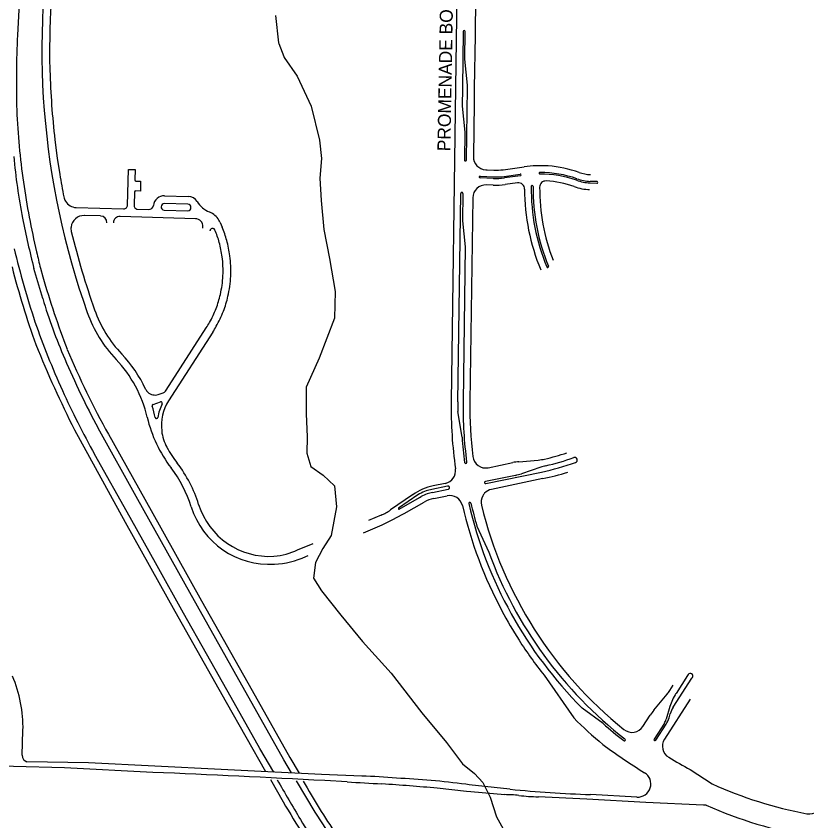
# Model space of a CAD drawing. Extents: x 0 to 712119, y 0 to 761125.
# Drawn here: x 668534 to 671576, y 723620 to 726715 of the extents above; entities that cross this region are included whole.
import ezdxf

# ---------------------------------------------------------------- set-up
doc = ezdxf.new("R2010")
doc.units = 0
for name, color, linetype in [('PAVED ROADS', 7, 'Continuous'), ('stream or creek', 7, 'Continuous'), ('street names', 7, 'Continuous')]:
    doc.layers.add(name, color=color, linetype=linetype)

msp = doc.modelspace()

# ---------------------------------------------------------------- linework, layer by layer
at = {"layer": 'PAVED ROADS'}
for points in [[(670318.3, 728018.5), (670301.1, 726788.6), (670299, 726640.6), (670296.2, 726437.6), (670295.4, 726381.7), (670292.5, 726174.7)], [(670236.9, 727342.7), (670224.2, 726440.9), (670207.3, 725232.6)], [(668551.5, 726886.1), (668538.9, 726641.9)], [(670253.2, 726655.7), (670250.2, 726439.7), (670249.2, 726369.3), (670259.8, 726269.2)], [(670270.3, 726449.8), (670259.8, 726549.6), (670261.2, 726655.6)], [(668662.5, 726596.8), (668662.5, 726551.5), (668663.6, 726505.8)], [(670266.3, 726161.9), (670270.2, 726438.8), (670270.3, 726449.1)], [(670259.8, 726269.2), (670258.3, 726162.1)], [(668682.9, 726238.9), (668692.1, 726168.3), (668701.6, 726106.2)], [(668962.5, 725988.4), (668966.4, 726125.3), (668991.4, 726124.6), (668990.3, 726085.6)], [(670340.2, 726124.1), (670345.3, 726123.8), (670370.9, 726122.7)], [(670407.4, 726124.4), (670487.5, 726135.5)], [(670411, 726098.6), (670472.6, 726107.2)], [(668995.2, 726080.5), (669012.7, 726080), (669011.6, 726042), (668994.1, 726042.5)], [(670369.4, 726090.7), (670318.2, 726093.1)], [(670318.4, 726099.1), (670369.7, 726096.7)], [(670473.4, 726101.2), (670411.8, 726092.7)], [(670741.1, 726073.6), (670767.9, 726072.4)], [(670768.2, 726078.4), (670741.4, 726079.6)], [(670368.3, 726064.7), (670342.6, 726065.9)], [(670462.3, 726073.4), (670415.4, 726066.9)], [(668989, 726037.6), (668987.5, 725987.6)], [(669104.6, 726024.3), (669104.6, 726024.3), (669104.6, 726024.3), (669195.6, 726021.7), (669195.6, 726021.7)], [(670233.3, 725232.2), (670244.5, 726033.4)], [(670252.5, 726033.3), (670251, 725927.8), (670261.6, 725827.6), (670253.3, 725231.9)], [(670290.3, 726016.6), (670279.3, 725231.6)], [(669194.8, 725991.7), (669103.8, 725994.3)], [(668764.7, 725979), (668947.1, 725973.8)], [(668998.2, 725972.3), (669043.3, 725971)], [(669103.1, 725969.3), (669194, 725966.7)], [(668858.4, 725946.3), (668796.1, 725948.1)], [(668907.7, 725919.9), (668907.7, 725919.9)], [(669223.3, 725935.9), (668933.4, 725944.2)], [(669318.4, 725921.8), (669318.4, 725921.8), (669326.3, 725903.6), (669326.3, 725903.6)], [(669252.3, 725900), (669252.4, 725905)], [(668635.8, 725628.8), (668602.2, 725743.8)], [(668627.5, 725745.2), (668636.6, 725711.9)], [(669111.1, 725276.9), (669265.1, 725516)], [(669290.3, 725499.8), (669120.2, 725235.7)], [(669080.3, 725259.8), (669080.3, 725259.8), (669095.1, 725264.6)], [(669060.4, 725221.8), (669089.5, 725231.2)], [(670249.1, 725095.7), (670233.2, 725194.3)], [(668758.5, 725123.8), (668953.5, 724768.5), (669144.5, 724426.5), (669342, 724076.5), (669493, 723810)], [(669593, 723805), (669564, 723855.5), (669373, 724194), (669202.5, 724498), (669001.7, 724856.4), (668848.7, 725130.7)], [(668888.5, 725107), (669053, 724813.5), (669247.2, 724466.7), (669442, 724121), (669586.8, 723863.9), (669623, 723803), (669623, 723803)], [(669525.5, 723808), (669471.5, 723898.5), (669360.5, 724094), (669265.5, 724262), (669177, 724419.5), (669076, 724601), (668972, 724786.5), (668835.5, 725030)], [(670349.6, 724978.2), (670444.1, 724997.9)], [(670467.7, 725001.4), (670542.4, 725007.9)], [(670678.9, 725017.3), (670678.9, 725017.3)], [(670340.5, 724917), (670554.4, 724961.7)], [(670551.7, 724980.3), (670477.5, 724955.3)], [(670454.2, 724948.9), (670338.9, 724924.9)], [(670559.8, 724936.3), (670362.2, 724895)], [(670193.7, 724907.8), (670132.7, 724895)], [(670184.6, 724918.1), (670138.5, 724908.5)], [(670200.8, 724903.1), (670200.8, 724903.1)], [(670059.1, 724874.5), (669974.2, 724815.8)], [(670085.7, 724877.4), (670079.6, 724874), (670005.1, 724822.5)], [(670007.1, 724819.1), (670085.3, 724863.4), (670091.6, 724867)], [(670135.2, 724883.3), (670196.1, 724896)], [(670140.1, 724859.8), (670191.4, 724870.5)], [(669869.5, 724728.3), (669878.7, 724732.2), (669941.2, 724758.3), (669982.9, 724779.2), (670018.4, 724798.4), (670026.1, 724802.7), (670103.3, 724846)], [(670007.1, 724819.1), (670007.1, 724819.1)], [(669937.3, 724795.6), (669937.3, 724795.6), (669889, 724775.5)], [(670306.3, 724753.6), (670351.9, 724653.3)], [(669616.6, 724662.2), (669676.6, 724687.1)], [(669648.1, 724636.6), (669657.3, 724640.5)], [(670564.4, 724180.1), (670678.6, 724015.9)], [(671061.5, 724056.9), (671133.2, 724168.7), (671135.2, 724171.8)], [(671118.4, 724182.6), (671115.9, 724178.8), (671072.1, 724110.5)], [(671118.4, 724182.6), (671118.4, 724182.6)], [(671048.3, 724121.5), (671061.6, 724142.2)], [(670987, 724045.8), (671037.7, 724107.4)], [(671126.8, 724088.4), (671027.7, 723934)], [(670791.7, 723994.6), (670711.3, 724054)], [(671048.9, 724060.2), (671034.4, 724011.8)], [(671045.3, 724016.6), (671049.7, 724031.4)], [(670945, 723982.8), (670973.2, 724026.7)], [(671027.3, 723996.3), (670987.8, 723934.8)], [(670994.6, 723930.5), (671033.8, 723991.6)], [(668557.5, 723872.6), (668560.1, 723968)], [(670875.8, 723935.1), (670875.8, 723935.1)], [(669059.8, 723806.7), (668719.7, 723824.5), (668523.7, 723829), (668300.1, 723839.6), (668028.7, 723855.4), (667789, 723868.6), (667514.6, 723883.7), (667283.4, 723895.6)], [(669863.7, 723792.3), (669707.9, 723798.4), (669322.2, 723818.3), (668812, 723843.5), (668575.5, 723846.8)], [(671127.1, 723817.3), (671210.9, 723762.6)], [(669511.6, 723779.4), (669560.9, 723693.8)], [(669683.4, 723653.6), (669612.5, 723774.2)], [(669806.6, 723770.3), (669720.8, 723775.1)], [(670433.5, 723742), (670276, 723758.5), (670263, 723761)], [(670413.1, 723720.9), (670283.1, 723731.6), (670265.6, 723733.1), (670153.5, 723745.5)], [(670921.7, 723711.7), (670743.5, 723721.5)], [(671188.7, 723680.2), (671177.6, 723681), (670956, 723691), (670729, 723703.5), (670542.5, 723712.5)]]:
    msp.add_lwpolyline(points, dxfattribs=at)
for centre, radius, start, end in [((671647.2, 726587.4), 3014.6, 169.3549, 199.6124), ((671647.2, 726587.4), 2984.6, 169.3548, 179.8201), ((672348.6, 726460.7), 3814, 177.2765, 181.6211), ((670257.2, 726655.6), 4, 89.1976, 179.1976), ((670257.2, 726655.6), 4, 359.1976, 89.1976), ((671647.2, 726587.4), 2984.6, 181.5668, 186.7053), ((670264.3, 726449.2), 6, 359.1976, 6.0403), ((671223.2, 726464.8), 2689.4, 182.3882, 188.3023), ((670904.1, 726396.4), 2389.9, 185.2983, 191.0687), ((670342.5, 726174), 50, 179.1976, 267.3586), ((670262.3, 726162), 4, 179.197, 359.1976), ((670549.5, 725688.7), 451, 86.0697, 97.8993), ((670549.5, 725688.7), 451, 70.5269, 86.0697), ((671647.2, 726587.4), 2984.6, 189.2798, 190.9701), ((670380.1, 726321.5), 199, 267.3587, 277.8993), ((670473, 726104.2), 3, 7.8993, 97.8993), ((670473, 726104.2), 3, 277.8993, 7.8993), ((670548.7, 726110.7), 3, 87.7844, 267.8156), ((670549.5, 725688.7), 419, 70.5269, 90.1293), ((670549.5, 725688.7), 425, 70.5269, 90.0964), ((670749.5, 726254.4), 149, 250.5269, 267.3587), ((671419.8, 726475), 2885.4, 187.9383, 193.3654), ((668995.3, 726085.5), 5, 178.3618, 182.4718), ((668995.3, 726085.5), 5, 182.4718, 187.4723), ((668995.3, 726085.5), 5, 187.4723, 195.4346), ((668995.3, 726085.5), 5, 195.4346, 203.8134), ((668995.3, 726085.5), 5, 203.8134, 213.8887), ((668995.3, 726085.5), 5, 213.8887, 225.838), ((668995.3, 726085.5), 5, 225.8381, 244.7012), ((668995.3, 726085.5), 5, 244.7012, 267.2456), ((668995.3, 726085.5), 5, 267.2456, 268.3616), ((670318.3, 726096.1), 3, 87.3587, 179.9589), ((670318.3, 726096.1), 3, 179.9589, 267.3587), ((670380.1, 726321.5), 231, 267.3587, 277.8993), ((670380.1, 726321.5), 225, 267.3587, 277.8993), ((670465.6, 726049.6), 24, 0.0673, 97.8993), ((670571.6, 726057.1), 24, 86.6463, 179.4912), ((670549.5, 725688.7), 393, 70.5269, 86.5689), ((670749.5, 726254.4), 181, 250.5269, 267.3372), ((670749.5, 726254.4), 175, 250.5269, 267.3397), ((670768.1, 726075.4), 3, 267.3587, 87.3587), ((670340.3, 726015.9), 50, 87.3587, 179.1976), ((670380.1, 726321.5), 257, 267.3587, 277.8993), ((671296.4, 726050.6), 806.9, 180.0673, 202.6506), ((670518.6, 726059.8), 3.5, 87.3581, 179.3248), ((671297.6, 726050.7), 782.5, 179.3333, 202.5667), ((670518.6, 726059.8), 3.5, 359.3254, 87.3587), ((671297.6, 726050.7), 775.5, 179.3335, 202.5591), ((671296.6, 726050.6), 749, 179.4912, 201.4748), ((670749.5, 726254.4), 207, 250.5269, 267.3587), ((668766.2, 726029), 50, 190.9702, 211.0854), ((668993.9, 726037.5), 5, 167.0182, 172.019), ((668993.9, 726037.5), 5, 172.019, 177.2456), ((668993.9, 726037.5), 5, 177.2456, 178.3618), ((668993.9, 726037.5), 5, 159.0561, 167.0182), ((668993.9, 726037.5), 5, 150.6775, 159.0561), ((668993.9, 726037.5), 5, 140.602, 150.6775), ((668993.9, 726037.5), 5, 128.6529, 140.602), ((668993.9, 726037.5), 5, 109.7898, 128.6528), ((668993.9, 726037.5), 5, 88.3616, 109.7898), ((669103.4, 725982.3), 42, 88.36, 173.581), ((669194.4, 725979.7), 42, 31.6567, 88.3622), ((670248.5, 726033.3), 4, 359.1976, 179.1976), ((668766.2, 726029), 50, 211.0861, 268.3622), ((668947.5, 725988.8), 15, 268.3598, 358.36), ((669003.3, 725987.3), 15.8, 178.686, 251.0185), ((669043.8, 725989), 18, 268.36, 353.581), ((669103.9, 725981.8), 12.5, 90.6963, 266.0273), ((669193.9, 725979.2), 12.5, 270.6487, 86.0748), ((669315.3, 726054.3), 100, 211.6562, 247.2979), ((669266.5, 725936.1), 27.8, 64.7336, 68.5385), ((669245.8, 725888.2), 80, 31.8778, 65.9749), ((671826.7, 726569.7), 3328.6, 190.9474, 194.3681), ((668794.6, 725898.1), 50, 88.36, 173.4678), ((668857.7, 725921.3), 25, 358.3636, 88.3634), ((668932.7, 725919.2), 25, 88.3598, 178.36), ((669222.4, 725905.9), 30, 358.3636, 88.3634), ((669245.8, 725888.2), 80, 24.841, 31.8775), ((668794.2, 725898.1), 49.6, 173.4284, 193.4569), ((669289.3, 725888.4), 10, 177.2456, 178.6881), ((669289.3, 725888.4), 10, 167.0182, 172.019), ((669289.3, 725888.4), 10, 172.019, 177.2456), ((669289.3, 725888.4), 10, 159.0561, 167.0182), ((669289.3, 725888.4), 10, 150.6775, 159.0561), ((669289.3, 725888.4), 10, 140.602, 150.6775), ((669289.3, 725888.4), 10, 128.6529, 140.602), ((669289.3, 725888.4), 10, 109.7898, 128.6528), ((669289.3, 725888.4), 10, 87.2454, 109.7898), ((669289.3, 725888.4), 10, 64.7011, 87.2455), ((669289.3, 725888.4), 10, 45.8381, 64.7011), ((669289.3, 725888.4), 10, 33.8888, 45.838), ((669289.3, 725888.4), 10, 23.8134, 33.8888), ((669289.3, 725888.4), 10, 22.2603, 23.8133), ((668922.7, 725736.1), 407.1, 15.4348, 22.5517), ((668922.7, 725736.1), 437.1, 15.4348, 22.5449), ((671647.5, 726587.4), 2985, 193.5789, 199.6087), ((668922.7, 725736.1), 407.1, 7.4721, 15.4348), ((668922.7, 725736.1), 437.1, 7.4721, 15.4348), ((672255.2, 726728.4), 3838.1, 193.683, 198.048), ((670743.6, 726282.5), 2183.3, 192.5537, 194.2489), ((668922.7, 725736.1), 407.1, 2.4718, 7.4721), ((668922.7, 725736.1), 437.1, 2.4718, 7.4721), ((671500, 726504.4), 3075.8, 194.1878, 200.0177), ((668922.7, 725736.1), 407.1, 357.2452, 2.4718), ((668922.7, 725736.1), 437, 357.2452, 2.4718), ((670578.2, 725751.8), 3.5, 203.4166, 293.3278), ((670578.2, 725751.8), 3.48, 293.0426, 23.6386), ((672344, 726798.6), 3863.4, 196.3367, 200.6912), ((668922.7, 725736.1), 407.1, 352.0192, 357.2452), ((668922.7, 725736.1), 437, 352.0192, 357.2452), ((668922.7, 725736.1), 407.1, 347.0184, 352.0192), ((668922.7, 725736.1), 437.1, 347.0184, 352.0192), ((668922.7, 725736.1), 407.1, 339.0562, 347.0184), ((670645.9, 726233.4), 2099, 196.7415, 203.4694), ((668922.7, 725736.1), 437.1, 339.0562, 347.0184), ((669292.5, 725748.4), 485, 199.606, 223.377), ((668922.7, 725736.1), 407.1, 330.6777, 339.0562), ((668922.7, 725736.1), 437.1, 330.6777, 339.0562), ((669292.5, 725748.4), 515, 199.6125, 223.377), ((671745.5, 726642.8), 3327.9, 199.3659, 204.2595), ((668922.7, 725736.1), 407.1, 327.2745, 330.6777), ((668922.7, 725736.1), 437.1, 327.2723, 330.6777), ((672467.3, 727001.8), 4157.2, 201.8959, 206.8558), ((671977, 726809.9), 3526.9, 202.9709, 208.8713), ((671973.2, 726796.1), 3540.6, 203.2662, 208.0568), ((668565.7, 725061.7), 485, 13.1832, 43.3771), ((668565.7, 725061.7), 515, 25.184, 43.377), ((671791.2, 726677), 3383.6, 204.4686, 209.1273), ((669067.9, 725297.8), 40, 205.1841, 226.7179), ((669085.8, 725293.1), 30, 287.935, 327.2123), ((669067.9, 725297.8), 40, 226.7183, 287.9355), ((669061.9, 725217), 5, 107.3848, 197.384), ((668565.7, 725061.7), 514.9, 12.2524, 17.3868), ((669267.3, 725140.9), 191, 154.1325, 170.8794), ((669091, 725226.5), 5, 334.1355, 107.9381), ((669267.3, 725140.9), 175, 147.2133, 186.9693), ((671867.3, 725209.3), 1660.2, 179.1965, 188.1429), ((671868.1, 725209.3), 1635, 179.1976, 180.5273), ((671868.1, 725209.3), 1615, 179.1976, 187.4731), ((671868.1, 725209.3), 1589, 179.1976, 186.7955), ((669539.3, 725289.7), 515, 193.1832, 217.3362), ((669073.8, 725172), 5, 192.2548, 350.876), ((669267.3, 725140.9), 175, 186.9695, 208.6804), ((671877, 725210.3), 1631.9, 184.0291, 187.4684), ((669539.3, 725289.7), 485, 208.6803, 217.336), ((670339.9, 725027.2), 50, 186.79, 281.1253), ((670348.3, 725948.9), 962.4, 283.1216, 288.3959), ((668744.3, 724683.3), 515, 17.3839, 37.3361), ((670262.9, 724998.8), 4, 187.4731, 7.4731), ((670485.2, 724801.1), 201, 94.9881, 101.7942), ((670525.1, 725206.1), 199, 274.9881, 282.1016), ((670348.2, 725949.4), 1009, 281.7942, 289.539), ((670346.3, 725955.2), 995.1, 283.0272, 289.5242), ((670682.3, 725007.9), 10, 289.771, 109.7602), ((668744.3, 724683.3), 485, 17.3839, 37.3361), ((670174.4, 724967.1), 50, 281.7914, 8.14), ((670615.4, 724791.8), 199, 102.9951, 108.6728), ((670348.2, 725949.4), 1035, 281.7942, 287.2657), ((670413.1, 725145.7), 201, 281.7942, 288.6728), ((670183.1, 724695.1), 218, 101.7931, 124.6456), ((670194.9, 724901.9), 6, 87.2454, 101.7932), ((670194.9, 724901.9), 6, 64.7011, 87.2455), ((670194.9, 724901.9), 6, 45.8381, 64.7011), ((670194.9, 724901.9), 6, 308.6524, 320.6022), ((670194.9, 724901.9), 6, 33.8888, 45.838), ((670194.9, 724901.9), 6, 320.6022, 330.6777), ((670194.9, 724901.9), 6, 23.8134, 33.8888), ((670194.9, 724901.9), 6, 330.6777, 339.0562), ((670194.9, 724901.9), 6, 15.4348, 23.8133), ((670194.9, 724901.9), 6, 339.0562, 347.0184), ((670194.9, 724901.9), 6, 11.795, 15.4348), ((670194.9, 724901.9), 6, 347.0184, 352.0192), ((670194.9, 724901.9), 6, 7.4721, 11.795), ((670194.9, 724901.9), 6, 2.4718, 7.4721), ((670194.9, 724901.9), 6, 352.0192, 357.2452), ((670194.9, 724901.9), 6, 357.2452, 2.4718), ((670339.7, 724920.9), 3.99, 101.6785, 281.9099), ((670166.5, 724733.4), 165.1, 109.7899, 119.2746), ((670166.5, 724733.4), 153.1, 109.7899, 119.2746), ((670166.5, 724733.4), 165.1, 101.7932, 109.7899), ((670166.5, 724733.4), 153.1, 101.7932, 109.7899), ((670201.7, 724821.6), 50, 13.1021, 101.7944), ((670194.9, 724901.9), 6, 281.7932, 289.7894), ((670194.9, 724901.9), 6, 289.7894, 308.6524), ((670372.6, 724846.1), 50, 152.0601, 193.6523), ((670372.6, 724846.1), 50, 137.1435, 152.0601), ((670372.8, 724845.8), 50.3, 102.193, 137.0842), ((669507.7, 724922.3), 285, 197.3858, 273.6089), ((670166.5, 724733.4), 129.1, 101.7932, 119.2746), ((670279.3, 724841), 4, 13.0526, 193.0526), ((671868.1, 725209.3), 1635, 193.0526, 224.9627), ((671868.1, 725209.3), 1627, 193.0526, 196.2661), ((669507.7, 724922.3), 315, 197.3858, 273.6089), ((669860.5, 724980.3), 200, 292.5932, 304.6566), ((670006.2, 724820.8), 2, 177.2456, 182.4717), ((670006.2, 724820.8), 2, 159.0561, 167.0182), ((670006.2, 724820.8), 2, 167.0182, 172.019), ((670006.2, 724820.8), 2, 172.019, 177.2456), ((670006.2, 724820.8), 2, 182.4717, 187.4725), ((670006.2, 724820.8), 2, 187.4725, 195.4346), ((670006.2, 724820.8), 2, 195.4346, 203.8132), ((670006.2, 724820.8), 2, 150.6775, 159.0561), ((670006.2, 724820.8), 2, 203.8132, 213.8887), ((670006.2, 724820.8), 2, 140.602, 150.6775), ((670006.2, 724820.8), 2, 213.8887, 225.8378), ((670006.2, 724820.8), 2, 128.6529, 140.602), ((670006.2, 724820.8), 2, 225.8379, 244.7015), ((670006.2, 724820.8), 2, 123.3917, 128.6529), ((670006.2, 724820.8), 2, 244.7015, 267.2459), ((670006.2, 724820.8), 2, 267.2458, 289.7897), ((670006.2, 724820.8), 2, 289.7897, 298.3136), ((671867.6, 725209.1), 1660.4, 193.0942, 208.0708), ((671868.1, 725209.3), 1589, 193.6523, 231.1733), ((669498.9, 724920), 283.4, 275.4003, 294.5214), ((671868.1, 725209.3), 1615, 200.1369, 232.0895), ((669517.4, 724917.6), 309.9, 271.8633, 294.9383), ((671868.1, 725209.3), 1661, 208.0696, 212.5761), ((671868.1, 725209.3), 1661, 212.5761, 218.289), ((671126.8, 724177.2), 10, 327.5474, 147.1241), ((668054.2, 723979.1), 506, 358.7423, 22.9828), ((670884, 724233.8), 199, 320.5792, 325.6441), ((671239.7, 724002.9), 199.2, 147.3066, 163.289), ((671142.3, 723918.2), 201, 140.5792, 147.2967), ((671146.5, 724002.4), 101, 147.2974, 163.2924), ((671867.1, 725208.2), 1683.4, 225.0938, 230.248), ((670976, 724029.3), 61, 327.2967, 343.2924), ((670950.5, 724045.1), 99, 327.2974, 343.2924), ((671868.1, 725209.3), 1623, 228.4532, 232.0895), ((670903.2, 724010.4), 50, 231.1764, 326.5733), ((672155.1, 725764), 2298.9, 233.5879, 238.4231), ((670873.4, 723932), 4, 232.0895, 52.0895), ((670991.2, 723932.7), 4, 147.2969, 327.2962), ((671070.1, 723907.5), 50, 147.917, 238.4889), ((668583.7, 723871.8), 26.2, 178.2544, 251.7609), ((671868.1, 725209.3), 1577, 238.4913, 241.9712), ((666590.7, 665174.1), 58684.5, 86.942529, 87.588626), ((669820.6, 721952.2), 1840.7, 84.5044, 88.658), ((669837.8, 720448.8), 3339.3, 82.6839, 87.2681), ((670924.7, 723762.3), 50.7, 266.5317, 58.3378), ((713455.2, 749301.4), 50795.4, 210.1638, 210.36346), ((671563.5, 724831.5), 2196.9, 208.8076, 215.0919), ((682616, 940410.4), 217018.5, 266.616196, 266.651731), ((669320.9, 714623.8), 9159.7, 84.78439, 86.11779), ((671868.1, 725209.3), 1589, 245.5657, 259.3932), ((670886.4, 728235.9), 4516.7, 264.2457, 268.1875), ((671898.7, 725035.8), 2695.6, 209.8575, 216.3706), ((670404.3, 723038.4), 682.6, 84.6657, 89.2659), ((670571.8, 724619.2), 907.2, 263.418, 268.1521), ((671584.9, 723696.6), 50, 259.3941, 357.05), ((671871.5, 725223.6), 1687.7, 246.1353, 260.2379), ((671877.9, 725012.6), 2581.3, 211.7685, 218.04), ((671719.2, 724921.3), 2461, 211.7794, 217.856)]:
    msp.add_arc(centre, radius, start, end, dxfattribs=at)
at = {"layer": 'stream or creek'}
msp.add_lwpolyline([(669531.6, 726717.4), (669542.6, 726612.7), (669543.8, 726609.7), (669562.9, 726559.6), (669565.4, 726555.9), (669614.5, 726484.6), (669669.2, 726369), (669700.4, 726237.7), (669708.2, 726167.4), (669702, 726092.4), (669706.6, 726006.5), (669717.6, 725893.9), (669739.4, 725783), (669761.3, 725656.4), (669758.2, 725553.3), (669698.8, 725400.2), (669648.8, 725287.7), (669648.8, 725186.1), (669653.5, 725097.1), (669651.9, 725034.6), (669667.6, 724983), (669714.5, 724950.2), (669758.2, 724908), (669766, 724828.3), (669745.7, 724717.4), (669712.9, 724667.4), (669684.8, 724614.2), (669677, 724553.3), (669708.2, 724504.9), (669783.2, 724411.2), (669866, 724309.6), (669976.9, 724187.7), (670094.1, 724036.1), (670189.5, 723922.1), (670250.4, 723839.3), (670297.3, 723801.8), (670328.5, 723767.4), (670356.6, 723711.1), (670381.6, 723636.1), (670425.4, 723558)], dxfattribs=at)

# ---------------------------------------------------------------- texts
at = {"layer": 'street names'}
msp.add_text('PROMENADE BOULEVARD', height=50, rotation=88.9838, dxfattribs=at).set_placement((670204.1, 726194.9))

doc.saveas('drawing.dxf')
